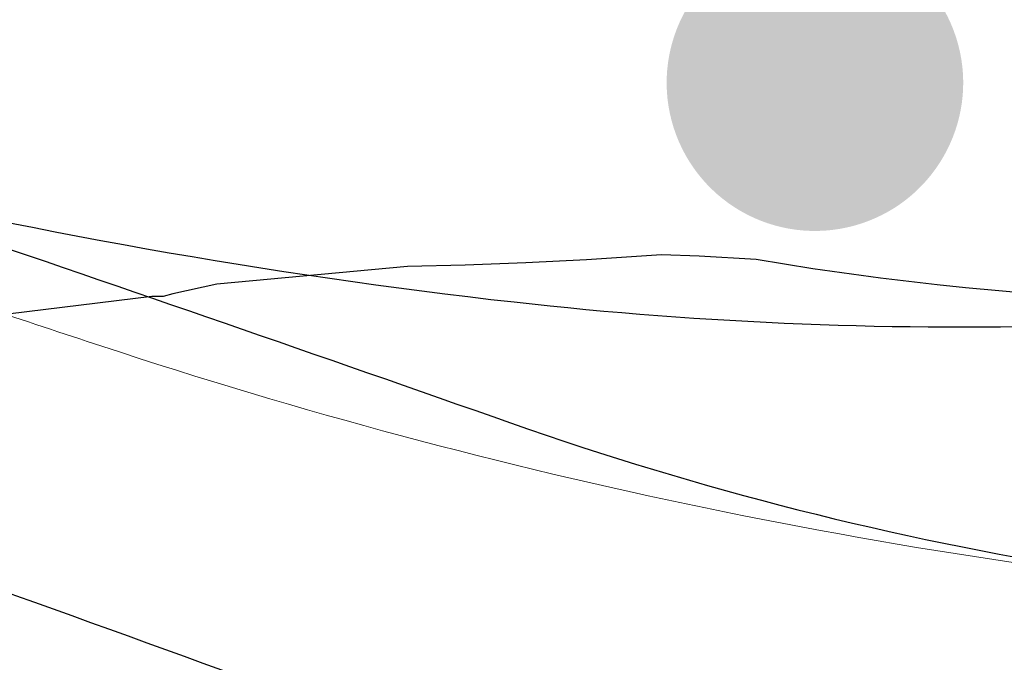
# Model space of a CAD drawing. Header units: metres. Extents: x -5203299 to 2078834, y 245743 to 5817682.
# Tile 786 of 1056: x 366544.17 to 366554.13, y 5814011.99 to 5814018.5. Entities that reach past the tile are written whole.
import ezdxf

# ---------------------------------------------------------------- set-up
doc = ezdxf.new("R2010")
doc.units = ezdxf.units.M
doc.header["$LTSCALE"] = 0.5
for name, color, linetype, lineweight in [('99.04_Ausf Ketziner Str-S-Achse-Berechnungen', 7, 'Continuous', 20), ('99.04_Erschließung_VP-KRA_S-LP-Krampnitz 1.BA$0$S-Achse-Berechn', 255, 'Continuous', 20), ('AutoTurn-Lastzug mit Sattelzug', 7, 'Continuous', 9), ('Keine', 7, 'Continuous', 9)]:
    doc.layers.add(name, color=color, linetype=linetype, lineweight=lineweight)
doc.layers.add('99.04_Ausf Ketziner Str-S-Baum-versetzen_Schraffur', color=30, linetype='Continuous', lineweight=30, true_color=0xff7f00)
doc.layers.add('99.04_Ausf Ketziner Str-S-Markierung-Hilfslinien', color=6, linetype='Continuous', lineweight=25, true_color=0xff00ff)

# ---------------------------------------------------------------- blocks, each defined once
blk = doc.blocks.new('_23-07-06_Massenplan_TB_Weiterführende Schule (3D)')
at = {"layer": '99.04_Ausf Ketziner Str-S-Baum-versetzen_Schraffur', "linetype": 'Continuous', "lineweight": 0, "true_color": 0xff7f00}
h = blk.add_hatch(color=30, dxfattribs=at)
edge = h.paths.add_edge_path()
edge.add_arc((-40.5907, -187.8494), 1.5, 20.70021, 110.70021)
edge.add_arc((-40.5907, -187.8494), 1.5, 110.70021, 200.70021)
edge.add_arc((-40.5907, -187.8494), 1.5, 200.70021, 290.70021)
edge.add_line((-40.0605, -189.2525), (-40.0605, -189.2525))
edge.add_arc((-40.5907, -187.8494), 1.5, 290.70021, 380.70021)
edge.add_line((-39.1875, -187.3191), (-39.1875, -187.3191))
at = {"layer": '99.04_Ausf Ketziner Str-S-Achse-Berechnungen', "linetype": 'Continuous', "flags": 128}
for points in [[(-55.2894, -187.3424, -0.005584), (-43.6696, -191.2923), (-43.6696, -191.2923, 0.090619), (-31.7467, -193.1931), (-31.7467, -193.1931)], [(-56.3009, -190.431), (-56.3009, -190.431, -0.01056), (-44.1374, -194.7012), (-44.1374, -194.7012), (-44.1374, -194.7012, 0.090817), (-31.6538, -196.942), (-31.6538, -196.942), (-24.7979, -196.9178, -0.212827), (-15.8575, -200.8662), (-15.8575, -200.8663)]]:
    blk.add_lwpolyline(points, format="xyb", dxfattribs=at)
at = {"layer": '99.04_Ausf Ketziner Str-S-Markierung-Hilfslinien', "flags": 128}
for points in [[(-55.2894, -187.3424), (-55.2894, -187.3424, -0.005584), (-43.6696, -191.2923), (-43.6696, -191.2923), (-43.6696, -191.2923, 0.090619), (-31.7467, -193.1931), (-31.7467, -193.1931)], [(-31.9989, -189.6894, -0.072522), (-43.6347, -190.0716, -0.032024), (-51.0314, -188.7562)], [(-56.3009, -190.431, -0.01056), (-44.1374, -194.7012), (-44.1374, -194.7012, 0.090817), (-31.6538, -196.942), (-31.6538, -196.942), (-29.8212, -196.9355)]]:
    blk.add_lwpolyline(points, format="xyb", dxfattribs=at)
at = {"layer": '99.04_Erschließung_VP-KRA_S-LP-Krampnitz 1.BA$0$S-Achse-Berechn', "linetype": 'Continuous', "flags": 128}
blk.add_lwpolyline([(-52.5529, -188.9505), (-52.5529, -188.9505), (-52.5529, -188.9505, -0.000175), (-50.1785, -189.7322), (-50.1785, -189.7322), (-50.1785, -189.7322, -0.000268), (-47.8049, -190.5161), (-47.8048, -190.5161), (-47.8048, -190.5161, 0.057627), (-35.4451, -193.0778), (-35.4451, -193.0778), (-35.4451, -193.0778, -0.064035), (-23.1384, -195.7929)], format="xyb", dxfattribs=at)
blk = doc.blocks.new('Gruppe-985')
at = {"layer": 'AutoTurn-Lastzug mit Sattelzug', "color": 252, "linetype": 'Continuous', "lineweight": 25, "true_color": 0x888888, "flags": 128}
blk.add_lwpolyline([(-38.3943, -189.9853), (-39.0663, -189.9243), (-39.3533, -189.8943), (-39.9273, -189.8263), (-40.6113, -189.7313), (-41.1863, -189.6383), (-41.7623, -189.6043), (-42.1443, -189.5913), (-42.9033, -189.6403), (-43.5163, -189.6713), (-44.1303, -189.6953), (-44.7113, -189.7103), (-46.6413, -189.8883), (-47.0883, -189.9873), (-47.1853, -190.0113), (-47.2983, -190.0133), (-49.4753, -190.2783)], dxfattribs=at)
blk = doc.blocks.new('Gruppe-986')
at = {"layer": 'Keine', "color": 7, "transparency": 33554687}
blk.add_blockref('Gruppe-985', (0, 0), dxfattribs=at)
blk = doc.blocks.new('_BE Phase 2 (3D)')
at = {"layer": 'Keine', "color": 7, "transparency": 33554687}
blk.add_blockref('Gruppe-986', (0, 0), dxfattribs=at)

msp = doc.modelspace()

# ---------------------------------------------------------------- block references
at = {"layer": 'Keine', "color": 1}
msp.add_blockref('_23-07-06_Massenplan_TB_Weiterführende Schule (3D)', (366592.8035, 5814205.7079), dxfattribs=at)

# ---------------------------------------------------------------- next in the draw order: block references
msp.add_blockref('_BE Phase 2 (3D)', (366592.8035, 5814205.7079), dxfattribs=at)

doc.saveas('drawing.dxf')
